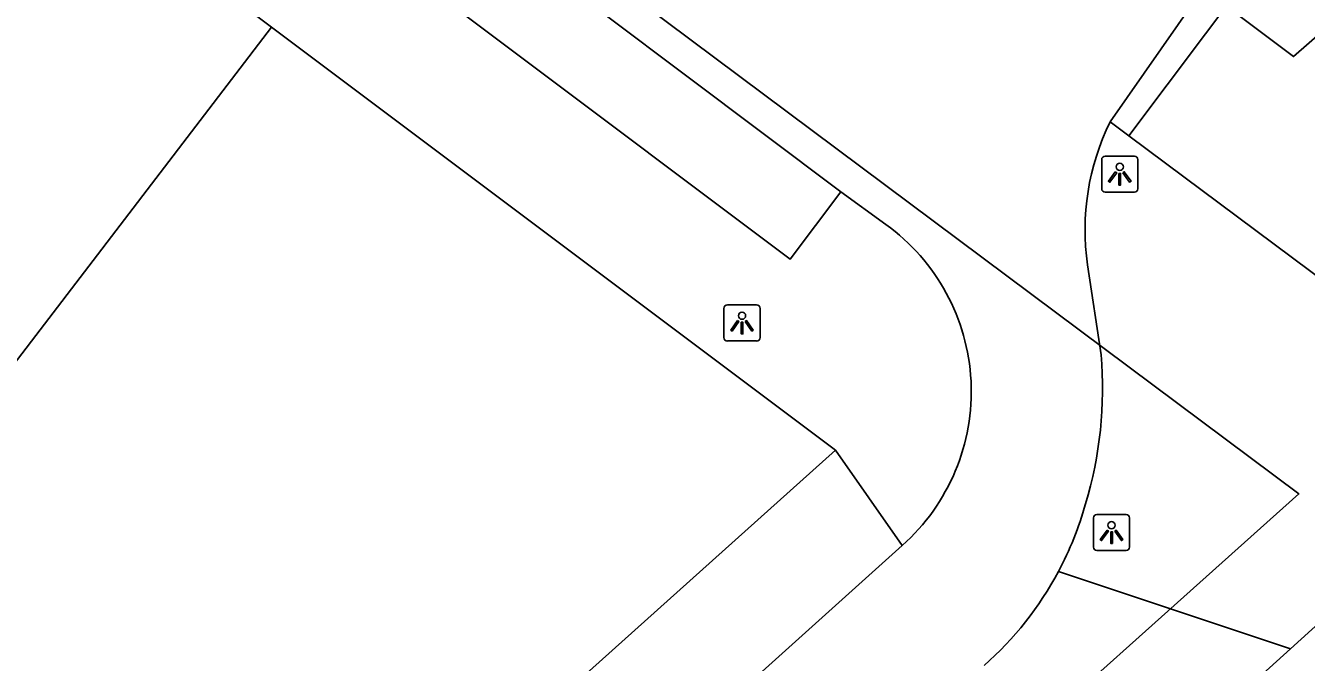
# Model space of a CAD drawing. Extents: x 159718 to 160783, y 383290 to 384030.
# Drawn here: x 160465.95 to 160501.37, y 383718.31 to 383735.91 of the extents above; entities that cross this region are included whole.
import ezdxf

# ---------------------------------------------------------------- set-up
doc = ezdxf.new("R2010")
doc.units = 0
for name, color, linetype in [('IMGEO_Lichtpunt', 7, 'Continuous'), ('IMGEO_Pand', 7, 'Continuous'), ('IMGEO_Pand_overbouw', 7, 'Continuous'), ('IMGEO_Pand_vergunning_verleend', 7, 'Continuous'), ('IMGEO_Parkeervlak_open', 7, 'Continuous'), ('IMGEO_Rijbaan_lokaal_gesloten', 7, 'Continuous'), ('IMGEO_Rijbaan_lokaal_open', 7, 'Continuous'), ('IMGEO_Voetpad_open', 7, 'Continuous')]:
    doc.layers.add(name, color=color, linetype=linetype)

msp = doc.modelspace()

# ---------------------------------------------------------------- linework, layer by layer
at = {"layer": 'IMGEO_Lichtpunt'}
for p, q in [((160495.707, 383732.208), (160495.707, 383731.401)), ((160495.707, 383732.208), (160495.707, 383731.401)), ((160496.609, 383732.303), (160495.801, 383732.303)), ((160496.609, 383732.303), (160495.801, 383732.303)), ((160496.703, 383731.401), (160496.703, 383732.208)), ((160496.703, 383731.401), (160496.703, 383732.208)), ((160495.801, 383731.307), (160496.609, 383731.307)), ((160495.801, 383731.307), (160496.609, 383731.307)), ((160486.162, 383728.188), (160485.354, 383728.188)), ((160486.162, 383728.188), (160485.354, 383728.188)), ((160485.26, 383728.093), (160485.26, 383727.286)), ((160485.26, 383728.093), (160485.26, 383727.286)), ((160486.256, 383727.286), (160486.256, 383728.093)), ((160486.256, 383727.286), (160486.256, 383728.093)), ((160485.354, 383727.192), (160486.162, 383727.192)), ((160485.354, 383727.192), (160486.162, 383727.192)), ((160495.479, 383722.301), (160495.479, 383721.494)), ((160495.479, 383722.301), (160495.479, 383721.494)), ((160496.381, 383722.396), (160495.573, 383722.396)), ((160496.381, 383722.396), (160495.573, 383722.396)), ((160496.475, 383721.494), (160496.475, 383722.301)), ((160496.475, 383721.494), (160496.475, 383722.301)), ((160495.573, 383721.4), (160496.381, 383721.4)), ((160495.573, 383721.4), (160496.381, 383721.4))]:
    msp.add_line(p, q, dxfattribs=at)
for points in [[(160496.081, 383731.872), (160496.12, 383731.844), (160495.932, 383731.582), (160495.894, 383731.609), (160496.081, 383731.872)], [(160496.183, 383731.824), (160496.23, 383731.824), (160496.23, 383731.502), (160496.183, 383731.502), (160496.183, 383731.824)], [(160496.293, 383731.844), (160496.331, 383731.871), (160496.518, 383731.609), (160496.479, 383731.581), (160496.293, 383731.844)], [(160485.634, 383727.757), (160485.673, 383727.729), (160485.485, 383727.467), (160485.447, 383727.494), (160485.634, 383727.757)], [(160485.736, 383727.709), (160485.783, 383727.709), (160485.783, 383727.387), (160485.736, 383727.387), (160485.736, 383727.709)], [(160485.846, 383727.729), (160485.884, 383727.756), (160486.071, 383727.494), (160486.032, 383727.466), (160485.846, 383727.729)], [(160495.853, 383721.965), (160495.892, 383721.937), (160495.704, 383721.675), (160495.666, 383721.702), (160495.853, 383721.965)], [(160495.955, 383721.917), (160496.002, 383721.917), (160496.002, 383721.595), (160495.955, 383721.595), (160495.955, 383721.917)], [(160496.065, 383721.937), (160496.103, 383721.964), (160496.29, 383721.702), (160496.251, 383721.674), (160496.065, 383721.937)]]:
    msp.add_lwpolyline(points, dxfattribs=at)
for centre in [(160496.206, 383732.006), (160485.759, 383727.891), (160495.978, 383722.099)]:
    msp.add_circle(centre, 0.0994, dxfattribs=at)
for centre, start, end in [((160495.801, 383732.208), 90, 180), ((160495.801, 383732.208), 90, 180), ((160496.609, 383732.208), 0, 90), ((160496.609, 383732.208), 0, 90), ((160495.801, 383731.401), 180, 270), ((160495.801, 383731.401), 180, 270), ((160496.609, 383731.401), 270, 0), ((160496.609, 383731.401), 270, 360), ((160485.354, 383728.093), 90, 180), ((160485.354, 383728.093), 90, 180), ((160486.162, 383728.093), 0, 90), ((160486.162, 383728.093), 0, 90), ((160485.354, 383727.286), 180, 270), ((160485.354, 383727.286), 180, 270), ((160486.162, 383727.286), 270, 0), ((160486.162, 383727.286), 270, 360), ((160495.573, 383722.301), 90, 180), ((160495.573, 383722.301), 90, 180), ((160496.381, 383722.301), 0, 90), ((160496.381, 383722.301), 0, 90), ((160495.573, 383721.494), 180, 270), ((160495.573, 383721.494), 180, 270), ((160496.381, 383721.494), 270, 0), ((160496.381, 383721.494), 270, 360)]:
    msp.add_arc(centre, 0.0946, start, end, dxfattribs=at)
at = {"layer": 'IMGEO_Pand'}
for points in [[(160437.408, 383762.366), (160472.637, 383735.95), (160472.749, 383735.87)], [(160465.484, 383726.369), (160472.749, 383735.87)], [(160472.749, 383735.87), (160488.344, 383724.171)], [(160488.344, 383724.171), (160473.211, 383710.608)]]:
    msp.add_lwpolyline(points, dxfattribs=at)
at = {"layer": 'IMGEO_Pand_overbouw'}
msp.add_lwpolyline([(160329.238, 383785.121), (160331.99, 383780.945), (160334.29, 383776.804), (160336.214, 383773.114), (160339.132, 383767.518), (160356.871, 383731.789), (160405.652, 383690.358), (160410.402, 383695.422), (160427.513, 383682.61), (160420.977, 383676.643), (160427.906, 383670.57), (160434.977, 383677.001), (160452.682, 383663.643), (160457.733, 383668.166), (160454.133, 383672.121), (160456.593, 383674.32), (160452.291, 383679.222), (160501.162, 383722.964), (160422.396, 383781.748), (160424.644, 383785.027)], dxfattribs=at)
at = {"layer": 'IMGEO_Pand_vergunning_verleend'}
msp.add_lwpolyline([(160431.124, 383786.452), (160447.807, 383808.696), (160466.886, 383794.387), (160465.896, 383793.067), (160488.439, 383776.16), (160489.69, 383777.857), (160516.406, 383758.02), (160522.32, 383753.629), (160501.011, 383735.052), (160473.315, 383755.825), (160473.755, 383756.412), (160451.199, 383773.33), (160450.27, 383772.092), (160431.124, 383786.452)], dxfattribs=at)
at = {"layer": 'IMGEO_Parkeervlak_open'}
msp.add_lwpolyline([(160500.926, 383718.684), (160494.507, 383720.816)], dxfattribs=at)
at = {"layer": 'IMGEO_Rijbaan_lokaal_gesloten'}
for points in [[(160425.965, 383778.26), (160488.49, 383731.313)], [(160498.295, 383736.621), (160495.937, 383733.251)], [(160489.735, 383730.413), (160488.49, 383731.313)], [(160495.687, 383726.81), (160495.312, 383729.296)], [(160428.013, 383665.636), (160428.732, 383666.265), (160439.552, 383675.987), (160490.187, 383721.539)]]:
    msp.add_lwpolyline(points, dxfattribs=at)
for centre, radius, start, end in [((160502.094, 383730.251), 6.849, 154.0239, 188.016), ((160486.405, 383725.795), 5.694, 311.6293, 54.2024), ((160484.733, 383725.864), 10.995, 343.2091, 4.935), ((160486.291, 383725.204), 9.314, 331.8972, 344.3312), ((160486.348, 383725.166), 9.246, 311.3055, 331.9369)]:
    msp.add_arc(centre, radius, start, end, dxfattribs=at)
at = {"layer": 'IMGEO_Rijbaan_lokaal_open'}
for points in [[(160495.937, 383733.251), (160496.458, 383732.86)], [(160496.458, 383732.86), (160507.499, 383724.635), (160500.926, 383718.684)], [(160500.926, 383718.684), (160496.863, 383715.005)]]:
    msp.add_lwpolyline(points, dxfattribs=at)
at = {"layer": 'IMGEO_Voetpad_open'}
for points in [[(160488.49, 383731.313), (160487.094, 383729.457), (160424.542, 383776.366), (160425.965, 383778.26)], [(160496.458, 383732.86), (160501.754, 383739.92), (160503.245, 383741.907), (160515.456, 383758.185), (160514.863, 383758.677), (160513.829, 383757.551), (160502.76, 383742.637), (160501.276, 383740.638), (160498.295, 383736.621)], [(160488.344, 383724.171), (160490.187, 383721.539)]]:
    msp.add_lwpolyline(points, dxfattribs=at)

doc.saveas('drawing.dxf')
